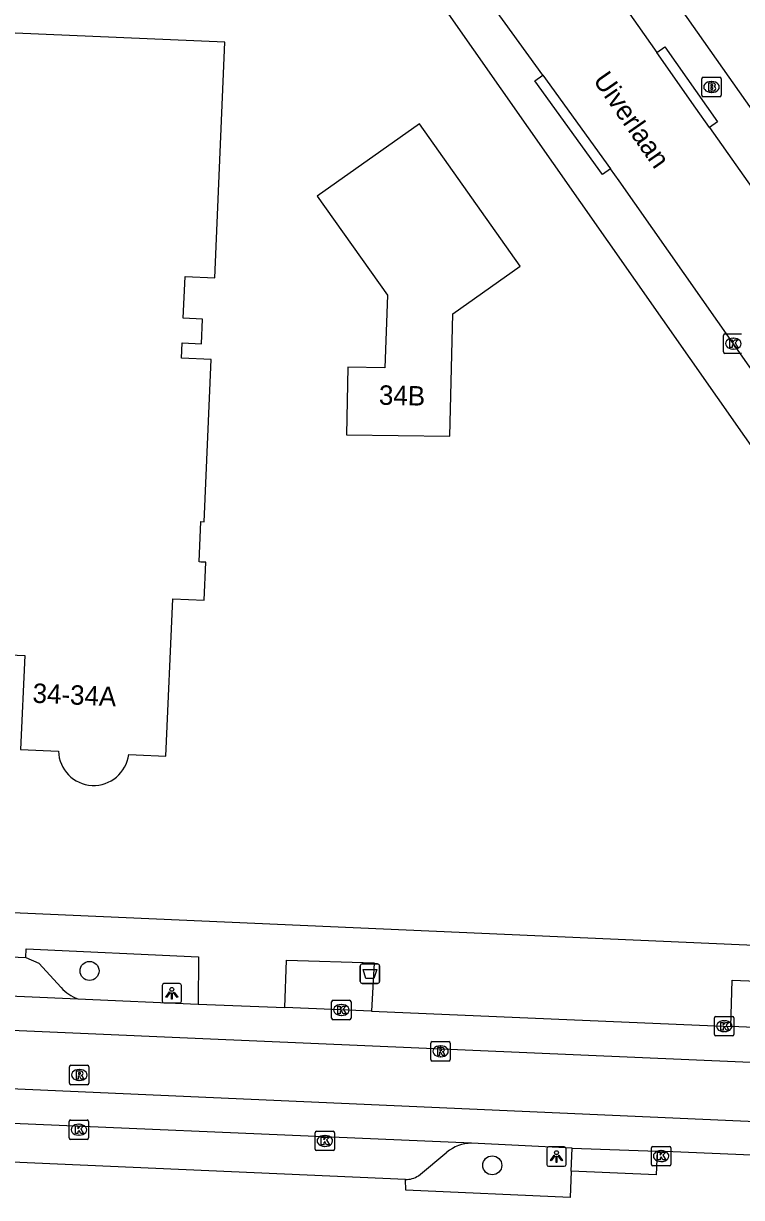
# Model space of a CAD drawing. Extents: x 161772 to 163123, y 383092 to 383917.
# Drawn here: x 162495.4 to 162532.4, y 383643.3 to 383703.8 of the extents above; entities that cross this region are included whole.
import ezdxf

# ---------------------------------------------------------------- set-up
doc = ezdxf.new("R2010")
doc.units = 0
for name, color, linetype in [('IMGEO_Afvalbak', 7, 'Continuous'), ('IMGEO_Boom', 7, 'Continuous'), ('IMGEO_Brandkraan', 7, 'Continuous'), ('IMGEO_Kolk', 7, 'Continuous'), ('IMGEO_Lichtpunt', 7, 'Continuous'), ('IMGEO_Openbare_ruimte_label', 7, 'Continuous'), ('IMGEO_Pand', 7, 'Continuous'), ('IMGEO_Pand_nummerreeks', 7, 'Continuous'), ('IMGEO_Parkeervlak_open', 7, 'Continuous'), ('IMGEO_Rijbaan_lokaal_gesloten', 7, 'Continuous'), ('IMGEO_Rijbaan_lokaal_open', 7, 'Continuous'), ('IMGEO_Rioolput', 7, 'Continuous'), ('IMGEO_Voetpad_open', 7, 'Continuous')]:
    doc.layers.add(name, color=color, linetype=linetype)

msp = doc.modelspace()

# ---------------------------------------------------------------- linework, layer by layer
at = {"layer": 'IMGEO_Afvalbak'}
for p, q in [((162512.729, 383654.456), (162512.729, 383655.256)), ((162512.729, 383655.256), (162512.729, 383654.456)), ((162512.829, 383655.356), (162513.619, 383655.356)), ((162513.619, 383655.356), (162512.829, 383655.356)), ((162513.719, 383655.256), (162513.719, 383654.456)), ((162513.719, 383654.456), (162513.719, 383655.256)), ((162513.619, 383654.356), (162512.829, 383654.356)), ((162512.829, 383654.356), (162513.619, 383654.356))]:
    msp.add_line(p, q, dxfattribs=at)
msp.add_lwpolyline([(162512.872, 383655.07), (162513.576, 383655.07), (162513.427, 383654.6), (162513.021, 383654.6), (162512.872, 383655.07)], dxfattribs=at)
for centre, start, end in [((162512.829, 383655.256), 90, 180), ((162512.829, 383655.256), 90, 180), ((162513.619, 383655.256), 0, 90), ((162513.619, 383655.256), 360, 90), ((162512.829, 383654.456), 180, 270), ((162512.829, 383654.456), 180, 270), ((162513.619, 383654.456), 270, 0), ((162513.619, 383654.456), 270, 0)]:
    msp.add_arc(centre, 0.1, start, end, dxfattribs=at)
at = {"layer": 'IMGEO_Boom'}
for centre in [(162498.782, 383654.998), (162519.529, 383644.983)]:
    msp.add_circle(centre, 0.489, dxfattribs=at)
at = {"layer": 'IMGEO_Brandkraan'}
for p, q in [((162530.322, 383700.106), (162530.322, 383700.958)), ((162530.397, 383701.032), (162531.249, 383701.032)), ((162530.81, 383700.812), (162530.835, 383700.812)), ((162531.323, 383700.958), (162531.323, 383700.106)), ((162531.249, 383700.032), (162530.397, 383700.032)), ((162530.833, 383700.252), (162530.808, 383700.252))]:
    msp.add_line(p, q, dxfattribs=at)
for points in [[(162530.322, 383700.106), (162530.322, 383700.958)], [(162530.397, 383701.032), (162531.249, 383701.032)], [(162530.67, 383700.732), (162530.67, 383700.332), (162530.883, 383700.332)], [(162530.901, 383700.732), (162530.67, 383700.732)], [(162530.849, 383700.651), (162530.795, 383700.651), (162530.795, 383700.575)], [(162530.795, 383700.575), (162530.848, 383700.575)], [(162530.857, 383700.499), (162530.795, 383700.499), (162530.795, 383700.418)], [(162531.323, 383700.958), (162531.323, 383700.106)], [(162531.249, 383700.032), (162530.397, 383700.032)], [(162530.795, 383700.418), (162530.857, 383700.418)]]:
    msp.add_lwpolyline(points, dxfattribs=at)
for centre, radius, start, end in [((162530.399, 383700.956), 0.0765, 91.55205, 178.44795), ((162530.399, 383700.956), 0.0765, 91.55205, 178.44795), ((162530.85, 383700.613), 0.0379, 267.82845, 90.93552), ((162530.858, 383700.458), 0.0404, 269.87594, 90.50774), ((162530.905, 383700.587), 0.145, 59.4692, 91.53667), ((162530.93, 383700.634), 0.0922, 285.51372, 58.15012), ((162530.935, 383700.442), 0.105, 301.31148, 78.98903), ((162531.247, 383700.956), 0.0765, 1.55205, 88.44795), ((162531.247, 383700.956), 0.0765, 1.55205, 88.44795), ((162530.399, 383700.108), 0.0765, 181.55205, 268.44795), ((162530.399, 383700.108), 0.0765, 181.55205, 268.44795), ((162530.889, 383700.583), 0.251, 268.66757, 293.53466), ((162531.247, 383700.108), 0.0765, 271.55205, 358.44795), ((162531.247, 383700.108), 0.0765, 271.55205, 358.44795)]:
    msp.add_arc(centre, radius, start, end, dxfattribs=at)
for centre, major_axis, ratio, start_param, end_param in [((162530.809, 383700.532), (-0.387, 0.002), 0.722429, 4.712389, 7.853982), ((162530.834, 383700.532), (-0.39, 0.002), 0.717154, 1.570796, 4.712389)]:
    msp.add_ellipse(centre, major_axis=major_axis, ratio=ratio, start_param=start_param, end_param=end_param, dxfattribs=at)
at = {"layer": 'IMGEO_Kolk'}
for p, q in [((162531.442, 383686.885), (162531.442, 383687.737)), ((162531.517, 383687.811), (162532.369, 383687.811)), ((162531.93, 383687.591), (162531.955, 383687.591)), ((162532.369, 383686.811), (162531.517, 383686.811)), ((162531.953, 383687.031), (162531.928, 383687.031)), ((162511.254, 383652.561), (162511.254, 383653.413)), ((162511.329, 383653.487), (162512.181, 383653.487)), ((162511.742, 383653.267), (162511.767, 383653.267)), ((162512.255, 383653.413), (162512.255, 383652.561)), ((162511.765, 383652.707), (162511.74, 383652.707)), ((162512.181, 383652.487), (162511.329, 383652.487)), ((162530.978, 383651.724), (162530.978, 383652.576)), ((162531.053, 383652.65), (162531.905, 383652.65)), ((162531.466, 383652.43), (162531.491, 383652.43)), ((162531.979, 383652.576), (162531.979, 383651.724)), ((162531.905, 383651.65), (162531.053, 383651.65)), ((162531.489, 383651.87), (162531.464, 383651.87)), ((162497.734, 383646.393), (162497.734, 383647.245)), ((162497.809, 383647.319), (162498.661, 383647.319)), ((162498.735, 383647.245), (162498.735, 383646.393)), ((162498.222, 383647.099), (162498.247, 383647.099)), ((162510.401, 383645.814), (162510.401, 383646.666)), ((162510.476, 383646.74), (162511.328, 383646.74)), ((162511.402, 383646.666), (162511.402, 383645.814)), ((162498.661, 383646.319), (162497.809, 383646.319)), ((162498.245, 383646.539), (162498.22, 383646.539)), ((162510.889, 383646.52), (162510.914, 383646.52)), ((162511.328, 383645.74), (162510.476, 383645.74)), ((162510.912, 383645.96), (162510.887, 383645.96)), ((162527.727, 383645.034), (162527.727, 383645.886)), ((162527.802, 383645.96), (162528.654, 383645.96)), ((162528.215, 383645.74), (162528.24, 383645.74)), ((162528.728, 383645.886), (162528.728, 383645.034)), ((162528.654, 383644.96), (162527.802, 383644.96)), ((162528.238, 383645.18), (162528.213, 383645.18))]:
    msp.add_line(p, q, dxfattribs=at)
for points in [[(162531.442, 383686.885), (162531.442, 383687.737)], [(162531.517, 383687.811), (162532.369, 383687.811)], [(162531.763, 383687.511), (162531.886, 383687.511), (162531.886, 383687.36), (162532.016, 383687.511), (162532.18, 383687.511), (162532.034, 383687.36), (162532.187, 383687.111), (162532.035, 383687.111), (162531.95, 383687.275), (162531.886, 383687.208), (162531.886, 383687.111), (162531.763, 383687.111), (162531.763, 383687.511)], [(162532.369, 383686.811), (162531.517, 383686.811)], [(162511.254, 383652.561), (162511.254, 383653.413)], [(162511.329, 383653.487), (162512.181, 383653.487)], [(162512.255, 383653.413), (162512.255, 383652.561)], [(162511.575, 383653.187), (162511.698, 383653.187), (162511.698, 383653.036), (162511.828, 383653.187), (162511.992, 383653.187), (162511.846, 383653.036), (162511.999, 383652.787), (162511.847, 383652.787), (162511.762, 383652.951), (162511.698, 383652.884), (162511.698, 383652.787), (162511.575, 383652.787), (162511.575, 383653.187)], [(162512.181, 383652.487), (162511.329, 383652.487)], [(162530.978, 383651.724), (162530.978, 383652.576)], [(162531.053, 383652.65), (162531.905, 383652.65)], [(162531.299, 383652.35), (162531.422, 383652.35), (162531.422, 383652.199), (162531.552, 383652.35), (162531.716, 383652.35), (162531.57, 383652.199), (162531.723, 383651.95), (162531.571, 383651.95), (162531.486, 383652.114), (162531.422, 383652.047), (162531.422, 383651.95), (162531.299, 383651.95), (162531.299, 383652.35)], [(162531.979, 383652.576), (162531.979, 383651.724)], [(162531.905, 383651.65), (162531.053, 383651.65)], [(162497.734, 383646.393), (162497.734, 383647.245)], [(162497.809, 383647.319), (162498.661, 383647.319)], [(162498.735, 383647.245), (162498.735, 383646.393)], [(162498.055, 383647.019), (162498.178, 383647.019), (162498.178, 383646.868), (162498.308, 383647.019), (162498.472, 383647.019), (162498.326, 383646.868), (162498.479, 383646.619), (162498.327, 383646.619), (162498.242, 383646.783), (162498.178, 383646.716), (162498.178, 383646.619), (162498.055, 383646.619), (162498.055, 383647.019)], [(162510.401, 383645.814), (162510.401, 383646.666)], [(162510.476, 383646.74), (162511.328, 383646.74)], [(162511.402, 383646.666), (162511.402, 383645.814)], [(162498.661, 383646.319), (162497.809, 383646.319)], [(162510.722, 383646.44), (162510.845, 383646.44), (162510.845, 383646.289), (162510.975, 383646.44), (162511.139, 383646.44), (162510.993, 383646.289), (162511.146, 383646.04), (162510.994, 383646.04), (162510.909, 383646.204), (162510.845, 383646.137), (162510.845, 383646.04), (162510.722, 383646.04), (162510.722, 383646.44)], [(162511.328, 383645.74), (162510.476, 383645.74)], [(162527.727, 383645.034), (162527.727, 383645.886)], [(162527.802, 383645.96), (162528.654, 383645.96)], [(162528.048, 383645.66), (162528.171, 383645.66), (162528.171, 383645.509), (162528.301, 383645.66), (162528.465, 383645.66), (162528.319, 383645.509), (162528.472, 383645.26), (162528.32, 383645.26), (162528.235, 383645.424), (162528.171, 383645.357), (162528.171, 383645.26), (162528.048, 383645.26), (162528.048, 383645.66)], [(162528.728, 383645.886), (162528.728, 383645.034)], [(162528.654, 383644.96), (162527.802, 383644.96)]]:
    msp.add_lwpolyline(points, dxfattribs=at)
for centre, start, end in [((162531.519, 383687.735), 91.55205, 178.44795), ((162531.519, 383687.735), 91.55205, 178.44795), ((162531.519, 383686.887), 181.55205, 268.44795), ((162531.519, 383686.887), 181.55205, 268.44795), ((162511.331, 383653.411), 91.55205, 178.44795), ((162511.331, 383653.411), 91.55205, 178.44795), ((162512.179, 383653.411), 1.55205, 88.44795), ((162512.179, 383653.411), 1.55205, 88.44795), ((162511.331, 383652.563), 181.55205, 268.44795), ((162511.331, 383652.563), 181.55205, 268.44795), ((162512.179, 383652.563), 271.55205, 358.44795), ((162512.179, 383652.563), 271.55205, 358.44795), ((162531.055, 383652.574), 91.55205, 178.44795), ((162531.055, 383652.574), 91.55205, 178.44795), ((162531.903, 383652.574), 1.55205, 88.44795), ((162531.903, 383652.574), 1.55205, 88.44795), ((162531.055, 383651.726), 181.55205, 268.44795), ((162531.055, 383651.726), 181.55205, 268.44795), ((162531.903, 383651.726), 271.55205, 358.44795), ((162531.903, 383651.726), 271.55205, 358.44795), ((162497.811, 383647.243), 91.55205, 178.44795), ((162497.811, 383647.243), 91.55205, 178.44795), ((162498.659, 383647.243), 1.55205, 88.44795), ((162498.659, 383647.243), 1.55205, 88.44795), ((162510.478, 383646.664), 91.55205, 178.44795), ((162510.478, 383646.664), 91.55205, 178.44795), ((162511.326, 383646.664), 1.55205, 88.44795), ((162511.326, 383646.664), 1.55205, 88.44795), ((162497.811, 383646.395), 181.55205, 268.44795), ((162497.811, 383646.395), 181.55205, 268.44795), ((162498.659, 383646.395), 271.55205, 358.44795), ((162498.659, 383646.395), 271.55205, 358.44795), ((162510.478, 383645.816), 181.55205, 268.44795), ((162510.478, 383645.816), 181.55205, 268.44795), ((162511.326, 383645.816), 271.55205, 358.44795), ((162511.326, 383645.816), 271.55205, 358.44795), ((162527.804, 383645.884), 91.55205, 178.44795), ((162527.804, 383645.884), 91.55205, 178.44795), ((162528.652, 383645.884), 1.55205, 88.44795), ((162528.652, 383645.884), 1.55205, 88.44795), ((162527.804, 383645.036), 181.55205, 268.44795), ((162527.804, 383645.036), 181.55205, 268.44795), ((162528.652, 383645.036), 271.55205, 358.44795), ((162528.652, 383645.036), 271.55205, 358.44795)]:
    msp.add_arc(centre, 0.0765, start, end, dxfattribs=at)
for centre, major_axis, ratio, start_param, end_param in [((162531.929, 383687.311), (-0.387, 0.002), 0.722429, 4.712389, 7.853982), ((162531.954, 383687.311), (-0.39, 0.002), 0.717154, 1.570796, 4.712389), ((162511.741, 383652.987), (-0.387, 0.002), 0.722429, 4.712389, 7.853982), ((162511.766, 383652.987), (-0.39, 0.002), 0.717154, 1.570796, 4.712389), ((162531.465, 383652.15), (-0.387, 0.002), 0.722429, 4.712389, 7.853982), ((162531.49, 383652.15), (-0.39, 0.002), 0.717154, 1.570796, 4.712389), ((162498.221, 383646.819), (-0.387, 0.002), 0.722429, 4.712389, 7.853982), ((162498.246, 383646.819), (-0.39, 0.002), 0.717154, 1.570796, 4.712389), ((162510.888, 383646.24), (-0.387, 0.002), 0.722429, 4.712389, 7.853982), ((162510.913, 383646.24), (-0.39, 0.002), 0.717154, 1.570796, 4.712389), ((162528.214, 383645.46), (-0.387, 0.002), 0.722429, 4.712389, 7.853982), ((162528.239, 383645.46), (-0.39, 0.002), 0.717154, 1.570796, 4.712389)]:
    msp.add_ellipse(centre, major_axis=major_axis, ratio=ratio, start_param=start_param, end_param=end_param, dxfattribs=at)
at = {"layer": 'IMGEO_Lichtpunt'}
for p, q in [((162502.523, 383654.249), (162502.523, 383653.442)), ((162502.523, 383654.249), (162502.523, 383653.442)), ((162503.425, 383654.344), (162502.617, 383654.344)), ((162503.425, 383654.344), (162502.617, 383654.344)), ((162503.519, 383653.442), (162503.519, 383654.249)), ((162503.519, 383653.442), (162503.519, 383654.249)), ((162502.617, 383653.348), (162503.425, 383653.348)), ((162502.617, 383653.348), (162503.425, 383653.348)), ((162522.336, 383645.838), (162522.336, 383645.031)), ((162522.336, 383645.838), (162522.336, 383645.031)), ((162523.238, 383645.933), (162522.43, 383645.933)), ((162523.238, 383645.933), (162522.43, 383645.933)), ((162523.332, 383645.031), (162523.332, 383645.838)), ((162523.332, 383645.031), (162523.332, 383645.838)), ((162522.43, 383644.937), (162523.238, 383644.937)), ((162522.43, 383644.937), (162523.238, 383644.937))]:
    msp.add_line(p, q, dxfattribs=at)
for points in [[(162502.897, 383653.913), (162502.936, 383653.885), (162502.748, 383653.623), (162502.71, 383653.65), (162502.897, 383653.913)], [(162503.109, 383653.885), (162503.147, 383653.912), (162503.334, 383653.65), (162503.295, 383653.622), (162503.109, 383653.885)], [(162502.999, 383653.865), (162503.046, 383653.865), (162503.046, 383653.543), (162502.999, 383653.543), (162502.999, 383653.865)], [(162522.71, 383645.502), (162522.749, 383645.474), (162522.561, 383645.212), (162522.523, 383645.239), (162522.71, 383645.502)], [(162522.812, 383645.454), (162522.859, 383645.454), (162522.859, 383645.132), (162522.812, 383645.132), (162522.812, 383645.454)], [(162522.922, 383645.474), (162522.96, 383645.501), (162523.147, 383645.239), (162523.108, 383645.211), (162522.922, 383645.474)]]:
    msp.add_lwpolyline(points, dxfattribs=at)
for centre in [(162503.022, 383654.047), (162522.835, 383645.636)]:
    msp.add_circle(centre, 0.0994, dxfattribs=at)
for centre, start, end in [((162502.617, 383654.249), 90, 180), ((162502.617, 383654.249), 90, 180), ((162503.425, 383654.249), 0, 90), ((162503.425, 383654.249), 0, 90), ((162502.617, 383653.442), 180, 270), ((162502.617, 383653.442), 180, 270), ((162503.425, 383653.442), 270, 0), ((162503.425, 383653.442), 270, 360), ((162522.43, 383645.838), 90, 180), ((162522.43, 383645.838), 90, 180), ((162523.238, 383645.838), 0, 90), ((162523.238, 383645.838), 0, 90), ((162522.43, 383645.031), 180, 270), ((162522.43, 383645.031), 180, 270), ((162523.238, 383645.031), 270, 0), ((162523.238, 383645.031), 270, 360)]:
    msp.add_arc(centre, 0.0946, start, end, dxfattribs=at)
at = {"layer": 'IMGEO_Pand'}
for points in [[(162500.798, 383666.145), (162501.182, 383666.129), (162502.718, 383666.064), (162503.07, 383674.168), (162504.689, 383674.098), (162504.774, 383676.047), (162504.507, 383676.059), (162504.425, 383676.063), (162504.516, 383678.142), (162504.686, 383678.135), (162505.05, 383686.498), (162503.521, 383686.565), (162503.555, 383687.344), (162504.554, 383687.301), (162504.609, 383688.58), (162503.61, 383688.623), (162503.702, 383690.761), (162505.231, 383690.695), (162505.757, 383702.834), (162494.957, 383703.302)], [(162517.35, 383682.546), (162517.499, 383688.844), (162520.974, 383691.31), (162515.772, 383698.639), (162510.513, 383694.906), (162514.131, 383689.81), (162513.996, 383686.059), (162512.096, 383686.105), (162512.012, 383682.614), (162517.35, 383682.546)], [(162489.416, 383671.505), (162495.442, 383671.244), (162495.231, 383666.402), (162497.18, 383666.317)]]:
    msp.add_lwpolyline(points, dxfattribs=at)
msp.add_arc((162498.996, 383666.37), 1.816, 181.6828, 352.87361, dxfattribs=at)
at = {"layer": 'IMGEO_Parkeervlak_open'}
for points in [[(162495.506, 383655.683), (162496.171, 383655.398), (162497.326, 383654.144)], [(162515.72, 383644.448), (162517.192, 383645.655)]]:
    msp.add_lwpolyline(points, dxfattribs=at)
for centre, radius, start, end in [((162498.801, 383655.378), 1.923, 219.91791, 250.87534), ((162518.448, 383644.188), 1.931, 89.6975, 130.55915), ((162515.129, 383645.282), 1.022, 266.14471, 305.3329)]:
    msp.add_arc(centre, radius, start, end, dxfattribs=at)
at = {"layer": 'IMGEO_Rijbaan_lokaal_gesloten'}
for points in [[(162469.103, 383654.837), (162498.171, 383653.561)], [(162546.385, 383651.52), (162546.343, 383649.695), (162504.627, 383651.502), (162452.209, 383653.79)], [(162498.171, 383653.561), (162504.383, 383653.278)], [(162504.383, 383653.278), (162508.84, 383653.106)], [(162513.302, 383652.924), (162508.84, 383653.106)], [(162513.302, 383652.924), (162531.826, 383652.135)], [(162545.143, 383651.569), (162531.826, 383652.135)], [(162452.027, 383650.822), (162546.283, 383646.661), (162546.24, 383644.939)], [(162518.458, 383646.119), (162488.786, 383647.405)], [(162523.65, 383645.863), (162518.458, 383646.119)], [(162523.65, 383645.863), (162528.021, 383645.714)], [(162546.24, 383644.939), (162528.021, 383645.714)]]:
    msp.add_lwpolyline(points, dxfattribs=at)
at = {"layer": 'IMGEO_Rijbaan_lokaal_open'}
for points in [[(162519.964, 383713.769), (162521.509, 383711.554), (162528.003, 383702.311)], [(162522.128, 383701.14), (162519.336, 383705.018), (162516.793, 383708.541), (162516.067, 383709.7), (162514.925, 383711.325)], [(162530.724, 383698.441), (162530.02, 383699.44), (162528.003, 383702.311)], [(162522.128, 383701.14), (162525.611, 383696.323)], [(162530.724, 383698.441), (162540.414, 383684.689)], [(162537.848, 383678.905), (162537.035, 383680.055), (162526.059, 383695.703), (162525.611, 383696.323)]]:
    msp.add_lwpolyline(points, dxfattribs=at)
at = {"layer": 'IMGEO_Rioolput'}
for p, q in [((162516.363, 383650.432), (162516.363, 383651.284)), ((162516.438, 383651.358), (162517.29, 383651.358)), ((162516.851, 383651.138), (162516.876, 383651.138)), ((162517.364, 383651.284), (162517.364, 383650.432)), ((162517.29, 383650.358), (162516.438, 383650.358)), ((162516.874, 383650.578), (162516.849, 383650.578)), ((162497.751, 383649.212), (162497.751, 383650.064)), ((162497.826, 383650.138), (162498.678, 383650.138)), ((162498.239, 383649.918), (162498.264, 383649.918)), ((162498.752, 383650.064), (162498.752, 383649.212)), ((162498.678, 383649.138), (162497.826, 383649.138)), ((162498.262, 383649.358), (162498.237, 383649.358))]:
    msp.add_line(p, q, dxfattribs=at)
for points in [[(162516.363, 383650.432), (162516.363, 383651.284)], [(162516.438, 383651.358), (162517.29, 383651.358)], [(162516.952, 383651.056), (162516.7, 383651.058), (162516.7, 383650.658)], [(162516.878, 383650.977), (162516.824, 383650.977), (162516.824, 383650.896)], [(162516.824, 383650.896), (162516.876, 383650.896)], [(162517.364, 383651.284), (162517.364, 383650.432)], [(162517.29, 383650.358), (162516.438, 383650.358)], [(162516.7, 383650.658), (162516.824, 383650.658), (162516.824, 383650.82), (162516.835, 383650.82)], [(162516.882, 383650.791), (162516.953, 383650.658), (162517.093, 383650.658), (162517.028, 383650.784)], [(162497.751, 383649.212), (162497.751, 383650.064)], [(162497.826, 383650.138), (162498.678, 383650.138)], [(162498.34, 383649.836), (162498.088, 383649.838), (162498.088, 383649.438)], [(162498.266, 383649.757), (162498.212, 383649.757), (162498.212, 383649.676)], [(162498.212, 383649.676), (162498.264, 383649.676)], [(162498.752, 383650.064), (162498.752, 383649.212)], [(162498.678, 383649.138), (162497.826, 383649.138)], [(162498.088, 383649.438), (162498.212, 383649.438), (162498.212, 383649.6), (162498.223, 383649.6)], [(162498.27, 383649.571), (162498.341, 383649.438), (162498.481, 383649.438), (162498.416, 383649.564)]]:
    msp.add_lwpolyline(points, dxfattribs=at)
for centre, radius, start, end in [((162516.44, 383651.282), 0.0765, 91.55205, 178.44795), ((162516.44, 383651.282), 0.0765, 91.55205, 178.44795), ((162516.86, 383651.085), 0.19, 274.7715, 282.96867), ((162516.884, 383650.881), 0.0964, 77.00612, 93.18647), ((162516.898, 383650.938), 0.0378, 276.66336, 79.67722), ((162516.951, 383650.946), 0.109, 350.36119, 89.41601), ((162516.949, 383650.946), 0.112, 277.58423, 350.98172), ((162517.288, 383651.282), 0.0765, 1.55205, 88.44795), ((162517.288, 383651.282), 0.0765, 1.55205, 88.44795), ((162516.44, 383650.434), 0.0765, 181.55205, 268.44795), ((162516.44, 383650.434), 0.0765, 181.55205, 268.44795), ((162516.834, 383650.767), 0.0533, 26.02933, 88.69889), ((162516.933, 383650.731), 0.108, 29.51342, 73.79051), ((162517.288, 383650.434), 0.0765, 271.55205, 358.44795), ((162517.288, 383650.434), 0.0765, 271.55205, 358.44795), ((162497.828, 383650.062), 0.0765, 91.55205, 178.44795), ((162497.828, 383650.062), 0.0765, 91.55205, 178.44795), ((162498.248, 383649.865), 0.19, 274.7715, 282.96867), ((162498.272, 383649.661), 0.0964, 77.00612, 93.18647), ((162498.286, 383649.718), 0.0378, 276.66336, 79.67722), ((162498.339, 383649.726), 0.109, 350.36119, 89.41601), ((162498.337, 383649.726), 0.112, 277.58423, 350.98172), ((162498.676, 383650.062), 0.0765, 1.55205, 88.44795), ((162498.676, 383650.062), 0.0765, 1.55205, 88.44795), ((162497.828, 383649.214), 0.0765, 181.55205, 268.44795), ((162497.828, 383649.214), 0.0765, 181.55205, 268.44795), ((162498.222, 383649.547), 0.0533, 26.02933, 88.69889), ((162498.321, 383649.511), 0.108, 29.51342, 73.79051), ((162498.676, 383649.214), 0.0765, 271.55205, 358.44795), ((162498.676, 383649.214), 0.0765, 271.55205, 358.44795)]:
    msp.add_arc(centre, radius, start, end, dxfattribs=at)
for centre, major_axis, ratio, start_param, end_param in [((162516.85, 383650.858), (-0.387, 0.002), 0.722429, 4.712389, 7.853982), ((162516.875, 383650.858), (-0.39, 0.002), 0.717154, 1.570796, 4.712389), ((162498.238, 383649.638), (-0.387, 0.002), 0.722429, 4.712389, 7.853982), ((162498.263, 383649.638), (-0.39, 0.002), 0.717154, 1.570796, 4.712389)]:
    msp.add_ellipse(centre, major_axis=major_axis, ratio=ratio, start_param=start_param, end_param=end_param, dxfattribs=at)
at = {"layer": 'IMGEO_Voetpad_open'}
for points in [[(162501.671, 383746.608), (162501.572, 383743.869), (162542.289, 383686.012), (162558.377, 383662.372), (162558.317, 383662.324), (162563.678, 383654.867), (162564.526, 383654.823)], [(162513.175, 383710.089), (162514.341, 383708.498), (162543.666, 383666.636)], [(162528.003, 383702.311), (162528.41, 383702.6), (162531.131, 383698.73), (162530.724, 383698.441)], [(162525.611, 383696.323), (162525.205, 383696.032), (162521.724, 383700.848), (162522.128, 383701.14)], [(162542.773, 383655.878), (162451.917, 383659.882), (162451.146, 383661.814)], [(162472.694, 383656.686), (162495.506, 383655.683)], [(162495.506, 383655.683), (162495.52, 383656.14), (162504.403, 383655.728), (162504.383, 383653.278)], [(162508.84, 383653.106), (162508.93, 383655.556), (162513.44, 383655.418), (162513.302, 383652.924)], [(162531.826, 383652.135), (162531.892, 383654.521), (162545.23, 383653.985), (162545.143, 383651.569)], [(162523.601, 383644.684), (162523.65, 383645.863)], [(162528.021, 383645.714), (162527.973, 383644.496), (162523.601, 383644.684)], [(162515.06, 383644.262), (162492.044, 383645.274)], [(162523.601, 383644.684), (162523.544, 383643.326), (162515.076, 383643.701), (162515.06, 383644.262)]]:
    msp.add_lwpolyline(points, dxfattribs=at)

# ---------------------------------------------------------------- texts
at = {"layer": 'IMGEO_Openbare_ruimte_label'}
msp.add_text('Uiverlaan', height=1, rotation=304.81835, dxfattribs=at).set_placement((162524.693, 383700.882))
at = {"layer": 'IMGEO_Pand_nummerreeks'}
for s, rotation, p in [('34B', 358.63508, (162513.68, 383684.169)), ('34-34A', 357.41514, (162495.83, 383668.816))]:
    msp.add_text(s, height=1, rotation=rotation, dxfattribs=at).set_placement(p)

doc.saveas('drawing.dxf')
